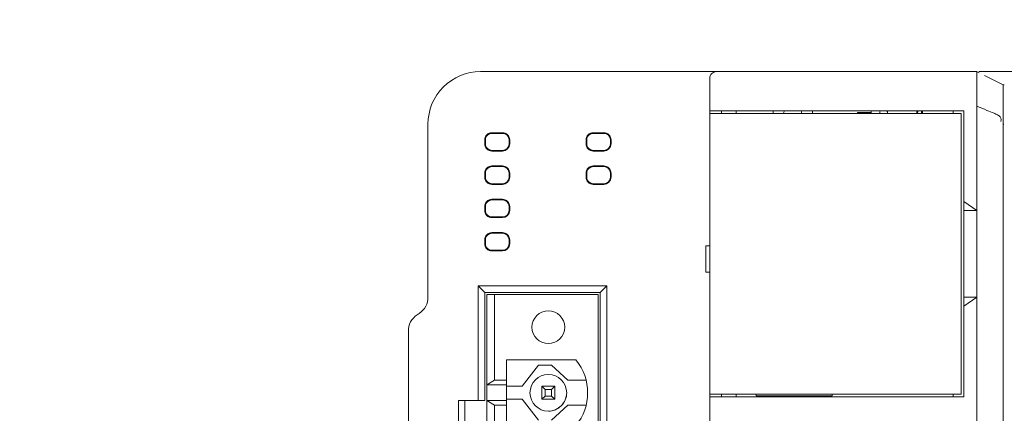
# Model space of a CAD drawing. Header units: millimetres. Extents: x -1114 to 1396, y -630 to 631.
# Tile 273 of 656: x -568 to -493, y 145 to 175. Entities that reach past the tile are written whole.
import ezdxf

# ---------------------------------------------------------------- set-up
doc = ezdxf.new("R2010")
doc.units = ezdxf.units.MM
doc.header["$MEASUREMENT"] = 0

msp = doc.modelspace()

# ---------------------------------------------------------------- linework, layer by layer
at = {"lineweight": 18}
for points, knots in [([(1038.9843, -629.7647), (1038.9843, -629.7647), (-1111.4882, -629.7647), (-1111.4882, -629.7647), (-1111.4882, -629.7647), (-1111.4882, -629.7647), (-1111.4882, 630.7883), (-1111.4882, 630.7883), (-1111.4882, 630.7883), (-1111.4882, 630.7883), (1038.9843, 630.7883), (1038.9843, 630.7883)], [0, 0, 0, 0, 0.3333333, 0.3333333, 0.3333333, 0.3333333, 0.6666667, 0.6666667, 0.6666667, 0.6666667, 1, 1, 1, 1]), ([(-532.5526, 171.0613), (-533.6135, 171.0613), (-534.6309, 170.6399), (-535.381, 169.8898), (-535.381, 169.8898), (-536.1312, 169.1396), (-536.5526, 168.1222), (-536.5526, 167.0613)], [0, 0, 0, 0, 0.5, 0.5, 0.5, 0.5, 1, 1, 1, 1]), ([(-532.5526, 171.0613), (-533.6135, 171.0613), (-534.6309, 170.6399), (-535.381, 169.8898), (-535.381, 169.8898), (-536.1312, 169.1396), (-536.5526, 168.1222), (-536.5526, 167.0613)], [0, 0, 0, 0, 0.5, 0.5, 0.5, 0.5, 1, 1, 1, 1]), ([(-514.5526, 171.0613), (-514.6852, 171.0613), (-514.8124, 171.0087), (-514.9061, 170.9149), (-514.9061, 170.9149), (-514.9999, 170.8211), (-515.0526, 170.694), (-515.0526, 170.5613)], [0, 0, 0, 0, 0.5, 0.5, 0.5, 0.5, 1, 1, 1, 1]), ([(-494.6814, 171.0586), (-494.6833, 171.0533), (-494.6835, 171.0405), (-494.6832, 171.0205), (-494.6832, 171.0205), (-494.683, 171.007), (-494.6825, 170.9902), (-494.6821, 170.97), (-494.6821, 170.97), (-494.6817, 170.9498), (-494.6814, 170.9263), (-494.6813, 170.8993), (-494.6813, 170.8993), (-494.6813, 170.8858), (-494.6814, 170.8715), (-494.6814, 170.8564), (-494.6814, 170.8564), (-494.6815, 170.8413), (-494.6816, 170.8255), (-494.6817, 170.809), (-494.6817, 170.809), (-494.6819, 170.7758), (-494.6822, 170.7397), (-494.6825, 170.7006), (-494.6825, 170.7006), (-494.683, 170.6225), (-494.6834, 170.5326), (-494.6833, 170.4306), (-494.6833, 170.4306), (-494.6833, 170.4178), (-494.6833, 170.4048), (-494.6833, 170.3917), (-494.6833, 170.3917), (-494.6833, 170.3786), (-494.6832, 170.3654), (-494.6832, 170.352), (-494.6832, 170.352), (-494.6831, 170.3252), (-494.6831, 170.2978), (-494.683, 170.2699), (-494.683, 170.2699), (-494.6828, 170.214), (-494.6825, 170.1559), (-494.6823, 170.0955), (-494.6823, 170.0955), (-494.6818, 169.9746), (-494.6814, 169.8449), (-494.6819, 169.7059), (-494.6819, 169.7059), (-494.682, 169.6712), (-494.6821, 169.6358), (-494.6823, 169.6001), (-494.6823, 169.6001), (-494.6824, 169.5645), (-494.6825, 169.5285), (-494.6827, 169.4921), (-494.6827, 169.4921), (-494.6829, 169.4194), (-494.6831, 169.3454), (-494.6831, 169.27), (-494.6831, 169.27), (-494.6831, 169.1193), (-494.6824, 168.9632), (-494.6804, 168.8017)], [0, 0, 0, 0, 0.0625, 0.0625, 0.0625, 0.0625, 0.125, 0.125, 0.125, 0.125, 0.1875, 0.1875, 0.1875, 0.1875, 0.25, 0.25, 0.25, 0.25, 0.3125, 0.3125, 0.3125, 0.3125, 0.375, 0.375, 0.375, 0.375, 0.4375, 0.4375, 0.4375, 0.4375, 0.5, 0.5, 0.5, 0.5, 0.5625, 0.5625, 0.5625, 0.5625, 0.625, 0.625, 0.625, 0.625, 0.6875, 0.6875, 0.6875, 0.6875, 0.75, 0.75, 0.75, 0.75, 0.8125, 0.8125, 0.8125, 0.8125, 0.875, 0.875, 0.875, 0.875, 0.9375, 0.9375, 0.9375, 0.9375, 1, 1, 1, 1]), ([(-494.5335, 171.0613), (-494.5266, 171.0613), (-494.5196, 171.0613), (-494.5123, 171.0613), (-494.5123, 171.0613), (-494.4724, 171.0613), (-494.4258, 171.0613), (-494.3726, 171.0613), (-494.3726, 171.0613), (-494.3195, 171.0613), (-494.2597, 171.0613), (-494.1932, 171.0613), (-494.1932, 171.0613), (-494.1599, 171.0613), (-494.1248, 171.0613), (-494.0884, 171.0613), (-494.0884, 171.0613), (-494.052, 171.0613), (-494.0142, 171.0613), (-493.9751, 171.0613), (-493.9751, 171.0613), (-493.8184, 171.0613), (-493.6397, 171.0613), (-493.4389, 171.0613), (-493.4389, 171.0613), (-493.3887, 171.0613), (-493.3371, 171.0613), (-493.2841, 171.0613), (-493.2841, 171.0613), (-493.2311, 171.0613), (-493.1771, 171.0613), (-493.1222, 171.0613), (-493.1222, 171.0613), (-493.0125, 171.0613), (-492.899, 171.0613), (-492.782, 171.0613), (-492.782, 171.0613), (-492.6649, 171.0613), (-492.5443, 171.0613), (-492.4199, 171.0613), (-492.4199, 171.0613), (-492.3577, 171.0613), (-492.2946, 171.0613), (-492.2306, 171.0613), (-492.2306, 171.0613), (-492.1665, 171.0613), (-492.1013, 171.0613), (-492.0359, 171.0613), (-492.0359, 171.0613), (-491.9051, 171.0613), (-491.7729, 171.0613), (-491.6392, 171.0613), (-491.6392, 171.0613), (-491.5056, 171.0613), (-491.3705, 171.0613), (-491.2341, 171.0613), (-491.2341, 171.0613), (-491.2, 171.0613), (-491.1658, 171.0613), (-491.1315, 171.0613), (-491.1315, 171.0613), (-491.0972, 171.0613), (-491.0628, 171.0613), (-491.0282, 171.0613), (-491.0282, 171.0613), (-490.9592, 171.0613), (-490.8897, 171.0613), (-490.82, 171.0613), (-490.82, 171.0613), (-490.7503, 171.0613), (-490.6805, 171.0613), (-490.6108, 171.0613), (-490.6108, 171.0613), (-490.541, 171.0613), (-490.4713, 171.0613), (-490.4016, 171.0613), (-490.4016, 171.0613), (-490.3318, 171.0613), (-490.2621, 171.0613), (-490.1924, 171.0613), (-490.1924, 171.0613), (-490.1226, 171.0613), (-490.0529, 171.0613), (-489.9831, 171.0613), (-489.9831, 171.0613), (-489.8437, 171.0613), (-489.7042, 171.0613), (-489.5647, 171.0613), (-489.5647, 171.0613), (-487.3331, 171.0613), (-485.1015, 171.0613), (-482.8698, 171.0613), (-482.8698, 171.0613), (-478.4066, 171.0613), (-473.9433, 171.0613), (-469.4801, 171.0613)], [0, 0, 0, 0, 0.0416667, 0.0416667, 0.0416667, 0.0416667, 0.0833333, 0.0833333, 0.0833333, 0.0833333, 0.125, 0.125, 0.125, 0.125, 0.1666667, 0.1666667, 0.1666667, 0.1666667, 0.2083333, 0.2083333, 0.2083333, 0.2083333, 0.25, 0.25, 0.25, 0.25, 0.2916667, 0.2916667, 0.2916667, 0.2916667, 0.3333333, 0.3333333, 0.3333333, 0.3333333, 0.375, 0.375, 0.375, 0.375, 0.4166667, 0.4166667, 0.4166667, 0.4166667, 0.4583333, 0.4583333, 0.4583333, 0.4583333, 0.5, 0.5, 0.5, 0.5, 0.5416667, 0.5416667, 0.5416667, 0.5416667, 0.5833333, 0.5833333, 0.5833333, 0.5833333, 0.625, 0.625, 0.625, 0.625, 0.6666667, 0.6666667, 0.6666667, 0.6666667, 0.7083333, 0.7083333, 0.7083333, 0.7083333, 0.75, 0.75, 0.75, 0.75, 0.7916667, 0.7916667, 0.7916667, 0.7916667, 0.8333333, 0.8333333, 0.8333333, 0.8333333, 0.875, 0.875, 0.875, 0.875, 0.9166667, 0.9166667, 0.9166667, 0.9166667, 0.9583333, 0.9583333, 0.9583333, 0.9583333, 1, 1, 1, 1]), ([(-492.6828, 170.0625), (-492.6824, 170.0629), (-492.682, 170.0633), (-492.6806, 170.0634), (-492.6806, 170.0634), (-492.6792, 170.0636), (-492.6766, 170.0634), (-492.6732, 170.0631), (-492.6732, 170.0631), (-492.6667, 170.0626), (-492.6572, 170.0615), (-492.6445, 170.0605), (-492.6445, 170.0605), (-492.6294, 170.0593), (-492.6097, 170.0582), (-492.5858, 170.0577)], [0, 0, 0, 0, 0.25, 0.25, 0.25, 0.25, 0.5, 0.5, 0.5, 0.5, 0.75, 0.75, 0.75, 0.75, 1, 1, 1, 1]), ([(-492.6828, 170.0205), (-492.6828, 169.9945), (-492.6828, 169.9594), (-492.6828, 169.9149), (-492.6828, 169.9149), (-492.6828, 169.8926), (-492.6828, 169.868), (-492.6828, 169.841), (-492.6828, 169.841), (-492.6828, 169.8274), (-492.6828, 169.8133), (-492.6828, 169.7985), (-492.6828, 169.7985), (-492.6828, 169.7837), (-492.6828, 169.7683), (-492.6828, 169.7523), (-492.6828, 169.7523), (-492.6828, 169.7203), (-492.6828, 169.686), (-492.6828, 169.6495), (-492.6828, 169.6495), (-492.6828, 169.6313), (-492.6828, 169.6125), (-492.6828, 169.5931), (-492.6828, 169.5931), (-492.6828, 169.5738), (-492.6828, 169.5539), (-492.6828, 169.5336), (-492.6828, 169.5336), (-492.6828, 169.4523), (-492.6828, 169.3643), (-492.6828, 169.2697), (-492.6828, 169.2697), (-492.6828, 169.2225), (-492.6828, 169.1736), (-492.6828, 169.1231), (-492.6828, 169.1231), (-492.6828, 169.0978), (-492.6828, 169.0721), (-492.6828, 169.046), (-492.6828, 169.046), (-492.6828, 169.0199), (-492.6828, 168.9935), (-492.6828, 168.9669), (-492.6828, 168.9669), (-492.6828, 168.8605), (-492.6828, 168.7506), (-492.6828, 168.6371), (-492.6828, 168.6371), (-492.6828, 168.5803), (-492.6828, 168.5225), (-492.6828, 168.4638), (-492.6828, 168.4638), (-492.6828, 168.4345), (-492.6828, 168.4048), (-492.6828, 168.3752), (-492.6828, 168.3752), (-492.6828, 168.3455), (-492.6828, 168.3157), (-492.6828, 168.2859), (-492.6828, 168.2859), (-492.6828, 168.1668), (-492.6828, 168.0471), (-492.6828, 167.927)], [0, 0, 0, 0, 0.0625, 0.0625, 0.0625, 0.0625, 0.125, 0.125, 0.125, 0.125, 0.1875, 0.1875, 0.1875, 0.1875, 0.25, 0.25, 0.25, 0.25, 0.3125, 0.3125, 0.3125, 0.3125, 0.375, 0.375, 0.375, 0.375, 0.4375, 0.4375, 0.4375, 0.4375, 0.5, 0.5, 0.5, 0.5, 0.5625, 0.5625, 0.5625, 0.5625, 0.625, 0.625, 0.625, 0.625, 0.6875, 0.6875, 0.6875, 0.6875, 0.75, 0.75, 0.75, 0.75, 0.8125, 0.8125, 0.8125, 0.8125, 0.875, 0.875, 0.875, 0.875, 0.9375, 0.9375, 0.9375, 0.9375, 1, 1, 1, 1]), ([(-494.6804, 168.8017), (-494.6797, 168.7412), (-494.68, 168.6803), (-494.6807, 168.6189), (-494.6807, 168.6189), (-494.6814, 168.5576), (-494.6825, 168.4959), (-494.6834, 168.4341), (-494.6834, 168.4341), (-494.6852, 168.3105), (-494.6861, 168.1862), (-494.6799, 168.0613)], [0, 0, 0, 0, 0.3333333, 0.3333333, 0.3333333, 0.3333333, 0.6666667, 0.6666667, 0.6666667, 0.6666667, 1, 1, 1, 1]), ([(-492.8426, 167.26), (-492.7984, 167.4823), (-492.8707, 167.5996), (-492.9722, 167.6786), (-492.9722, 167.6786), (-493.0125, 167.7098), (-493.0552, 167.7348), (-493.0986, 167.7582), (-493.0986, 167.7582), (-493.1855, 167.805), (-493.2752, 167.8449), (-493.3652, 167.8839), (-493.3652, 167.8839), (-493.5452, 167.9621), (-493.7271, 168.0351), (-493.909, 168.1078), (-493.909, 168.1078), (-494.167, 168.211), (-494.4254, 168.3126), (-494.684, 168.4138)], [0, 0, 0, 0, 0.2, 0.2, 0.2, 0.2, 0.4, 0.4, 0.4, 0.4, 0.6, 0.6, 0.6, 0.6, 0.8, 0.8, 0.8, 0.8, 1, 1, 1, 1]), ([(-498.9029, 168.0627), (-498.898, 168.0204), (-498.8957, 167.9702), (-498.8957, 167.9113), (-498.8957, 167.9113), (-498.8957, 167.8939), (-498.8959, 167.8772), (-498.8964, 167.8612)], [0, 0, 0, 0, 0.5, 0.5, 0.5, 0.5, 1, 1, 1, 1]), ([(-498.825, 167.8612), (-498.8245, 167.8775), (-498.8242, 167.8943), (-498.8242, 167.9113), (-498.8242, 167.9113), (-498.8242, 167.9659), (-498.8266, 168.017), (-498.8326, 168.0632)], [0, 0, 0, 0, 0.5, 0.5, 0.5, 0.5, 1, 1, 1, 1]), ([(-494.6828, 160.4664), (-494.6828, 161.6883), (-494.6829, 162.9103), (-494.683, 164.1322), (-494.683, 164.1322), (-494.683, 164.4377), (-494.6831, 164.7432), (-494.6831, 165.0486), (-494.6831, 165.0486), (-494.6831, 165.3541), (-494.683, 165.6596), (-494.6827, 165.9651), (-494.6827, 165.9651), (-494.6825, 166.1178), (-494.6824, 166.2706), (-494.6824, 166.4233), (-494.6824, 166.4233), (-494.6824, 166.5761), (-494.6826, 166.7288), (-494.6831, 166.8815), (-494.6831, 166.8815), (-494.684, 167.187), (-494.6852, 167.4925), (-494.6776, 167.798)], [0, 0, 0, 0, 0.1666667, 0.1666667, 0.1666667, 0.1666667, 0.3333333, 0.3333333, 0.3333333, 0.3333333, 0.5, 0.5, 0.5, 0.5, 0.6666667, 0.6666667, 0.6666667, 0.6666667, 0.8333333, 0.8333333, 0.8333333, 0.8333333, 1, 1, 1, 1]), ([(-492.6828, 167.927), (-492.6828, 167.6887), (-492.6828, 167.4494), (-492.6828, 167.2119), (-492.6828, 167.2119), (-492.6828, 167.2119), (-492.6828, 167.2119), (-492.6828, 167.2119)], [0, 0, 0, 0, 0.5, 0.5, 0.5, 0.5, 1, 1, 1, 1]), ([(-492.6828, 167.2119), (-492.6828, 166.9604), (-492.6828, 166.7088), (-492.6828, 166.4572), (-492.6828, 166.4572), (-492.6828, 166.2057), (-492.6828, 165.9541), (-492.6828, 165.7025), (-492.6828, 165.7025), (-492.6828, 165.1994), (-492.6828, 164.6962), (-492.6828, 164.1931), (-492.6828, 164.1931), (-492.6828, 163.1868), (-492.6828, 162.1806), (-492.6828, 161.1743), (-492.6828, 161.1743), (-492.6828, 159.1617), (-492.6828, 157.1492), (-492.6828, 155.1366), (-492.6828, 155.1366), (-492.6828, 151.1115), (-492.6828, 147.0864), (-492.6828, 143.0613)], [0, 0, 0, 0, 0.1666667, 0.1666667, 0.1666667, 0.1666667, 0.3333333, 0.3333333, 0.3333333, 0.3333333, 0.5, 0.5, 0.5, 0.5, 0.6666667, 0.6666667, 0.6666667, 0.6666667, 0.8333333, 0.8333333, 0.8333333, 0.8333333, 1, 1, 1, 1]), ([(-531.6711, 166.4036), (-531.817, 166.4036), (-531.9569, 166.3456), (-532.06, 166.2425), (-532.06, 166.2425), (-532.1632, 166.1393), (-532.2212, 165.9994), (-532.2212, 165.8535)], [0, 0, 0, 0, 0.5, 0.5, 0.5, 0.5, 1, 1, 1, 1]), ([(-531.6711, 166.3535), (-531.8037, 166.3535), (-531.9309, 166.3008), (-532.0246, 166.207), (-532.0246, 166.207), (-532.1184, 166.1133), (-532.1711, 165.9861), (-532.1711, 165.8535)], [0, 0, 0, 0, 0.5, 0.5, 0.5, 0.5, 1, 1, 1, 1]), ([(-530.321, 165.8535), (-530.321, 165.9994), (-530.379, 166.1393), (-530.4821, 166.2425), (-530.4821, 166.2425), (-530.5853, 166.3456), (-530.7252, 166.4036), (-530.8711, 166.4036)], [0, 0, 0, 0, 0.5, 0.5, 0.5, 0.5, 1, 1, 1, 1]), ([(-530.3711, 165.8535), (-530.3711, 165.9861), (-530.4238, 166.1133), (-530.5175, 166.207), (-530.5175, 166.207), (-530.6113, 166.3008), (-530.7385, 166.3535), (-530.8711, 166.3535)], [0, 0, 0, 0, 0.5, 0.5, 0.5, 0.5, 1, 1, 1, 1]), ([(-523.9401, 166.4036), (-524.086, 166.4036), (-524.2259, 166.3456), (-524.329, 166.2425), (-524.329, 166.2425), (-524.4322, 166.1393), (-524.4901, 165.9994), (-524.4901, 165.8535)], [0, 0, 0, 0, 0.5, 0.5, 0.5, 0.5, 1, 1, 1, 1]), ([(-523.9401, 166.3535), (-524.0727, 166.3535), (-524.1999, 166.3008), (-524.2936, 166.207), (-524.2936, 166.207), (-524.3874, 166.1133), (-524.4401, 165.9861), (-524.4401, 165.8535)], [0, 0, 0, 0, 0.5, 0.5, 0.5, 0.5, 1, 1, 1, 1]), ([(-522.59, 165.8535), (-522.59, 165.9994), (-522.648, 166.1393), (-522.7511, 166.2425), (-522.7511, 166.2425), (-522.8543, 166.3456), (-522.9942, 166.4036), (-523.1401, 166.4036)], [0, 0, 0, 0, 0.5, 0.5, 0.5, 0.5, 1, 1, 1, 1]), ([(-522.6401, 165.8535), (-522.6401, 165.9861), (-522.6928, 166.1133), (-522.7865, 166.207), (-522.7865, 166.207), (-522.8803, 166.3008), (-523.0075, 166.3535), (-523.1401, 166.3535)], [0, 0, 0, 0, 0.5, 0.5, 0.5, 0.5, 1, 1, 1, 1]), ([(-532.2212, 165.5535), (-532.2212, 165.4076), (-532.1632, 165.2677), (-532.06, 165.1645), (-532.06, 165.1645), (-531.9569, 165.0614), (-531.817, 165.0034), (-531.6711, 165.0034)], [0, 0, 0, 0, 0.5, 0.5, 0.5, 0.5, 1, 1, 1, 1]), ([(-532.1711, 165.5535), (-532.1711, 165.4209), (-532.1184, 165.2937), (-532.0246, 165.1999), (-532.0246, 165.1999), (-531.9309, 165.1062), (-531.8037, 165.0535), (-531.6711, 165.0535)], [0, 0, 0, 0, 0.5, 0.5, 0.5, 0.5, 1, 1, 1, 1]), ([(-524.4901, 165.5535), (-524.4901, 165.4076), (-524.4322, 165.2677), (-524.329, 165.1645), (-524.329, 165.1645), (-524.2259, 165.0614), (-524.086, 165.0034), (-523.9401, 165.0034)], [0, 0, 0, 0, 0.5, 0.5, 0.5, 0.5, 1, 1, 1, 1]), ([(-524.4401, 165.5535), (-524.4401, 165.4209), (-524.3874, 165.2937), (-524.2936, 165.1999), (-524.2936, 165.1999), (-524.1999, 165.1062), (-524.0727, 165.0535), (-523.9401, 165.0535)], [0, 0, 0, 0, 0.5, 0.5, 0.5, 0.5, 1, 1, 1, 1]), ([(-531.6711, 163.863), (-531.817, 163.863), (-531.9569, 163.805), (-532.06, 163.7019), (-532.06, 163.7019), (-532.1632, 163.5987), (-532.2212, 163.4588), (-532.2212, 163.3129)], [0, 0, 0, 0, 0.5, 0.5, 0.5, 0.5, 1, 1, 1, 1]), ([(-531.6711, 163.8129), (-531.8037, 163.8129), (-531.9309, 163.7602), (-532.0246, 163.6664), (-532.0246, 163.6664), (-532.1184, 163.5727), (-532.1711, 163.4455), (-532.1711, 163.3129)], [0, 0, 0, 0, 0.5, 0.5, 0.5, 0.5, 1, 1, 1, 1]), ([(-530.321, 163.3129), (-530.321, 163.4588), (-530.379, 163.5987), (-530.4821, 163.7019), (-530.4821, 163.7019), (-530.5853, 163.805), (-530.7252, 163.863), (-530.8711, 163.863)], [0, 0, 0, 0, 0.5, 0.5, 0.5, 0.5, 1, 1, 1, 1]), ([(-530.3711, 163.3129), (-530.3711, 163.4455), (-530.4238, 163.5727), (-530.5175, 163.6664), (-530.5175, 163.6664), (-530.6113, 163.7602), (-530.7385, 163.8129), (-530.8711, 163.8129)], [0, 0, 0, 0, 0.5, 0.5, 0.5, 0.5, 1, 1, 1, 1]), ([(-523.9401, 163.863), (-524.086, 163.863), (-524.2259, 163.805), (-524.329, 163.7019), (-524.329, 163.7019), (-524.4322, 163.5987), (-524.4901, 163.4588), (-524.4901, 163.3129)], [0, 0, 0, 0, 0.5, 0.5, 0.5, 0.5, 1, 1, 1, 1]), ([(-523.9401, 163.8129), (-524.0727, 163.8129), (-524.1999, 163.7602), (-524.2936, 163.6664), (-524.2936, 163.6664), (-524.3874, 163.5727), (-524.4401, 163.4455), (-524.4401, 163.3129)], [0, 0, 0, 0, 0.5, 0.5, 0.5, 0.5, 1, 1, 1, 1]), ([(-522.59, 163.3129), (-522.59, 163.4588), (-522.648, 163.5987), (-522.7511, 163.7019), (-522.7511, 163.7019), (-522.8543, 163.805), (-522.9942, 163.863), (-523.1401, 163.863)], [0, 0, 0, 0, 0.5, 0.5, 0.5, 0.5, 1, 1, 1, 1]), ([(-522.6401, 163.3129), (-522.6401, 163.4455), (-522.6928, 163.5727), (-522.7865, 163.6664), (-522.7865, 163.6664), (-522.8803, 163.7602), (-523.0075, 163.8129), (-523.1401, 163.8129)], [0, 0, 0, 0, 0.5, 0.5, 0.5, 0.5, 1, 1, 1, 1]), ([(-532.2212, 163.0129), (-532.2212, 162.867), (-532.1632, 162.7271), (-532.06, 162.6239), (-532.06, 162.6239), (-531.9569, 162.5208), (-531.817, 162.4628), (-531.6711, 162.4628)], [0, 0, 0, 0, 0.5, 0.5, 0.5, 0.5, 1, 1, 1, 1]), ([(-532.1711, 163.0129), (-532.1711, 162.8803), (-532.1184, 162.7531), (-532.0246, 162.6593), (-532.0246, 162.6593), (-531.9309, 162.5656), (-531.8037, 162.5129), (-531.6711, 162.5129)], [0, 0, 0, 0, 0.5, 0.5, 0.5, 0.5, 1, 1, 1, 1]), ([(-524.4901, 163.0129), (-524.4901, 162.867), (-524.4322, 162.7271), (-524.329, 162.6239), (-524.329, 162.6239), (-524.2259, 162.5208), (-524.086, 162.4628), (-523.9401, 162.4628)], [0, 0, 0, 0, 0.5, 0.5, 0.5, 0.5, 1, 1, 1, 1]), ([(-524.4401, 163.0129), (-524.4401, 162.8803), (-524.3874, 162.7531), (-524.2936, 162.6593), (-524.2936, 162.6593), (-524.1999, 162.5656), (-524.0727, 162.5129), (-523.9401, 162.5129)], [0, 0, 0, 0, 0.5, 0.5, 0.5, 0.5, 1, 1, 1, 1]), ([(-531.6711, 161.3224), (-531.817, 161.3224), (-531.9569, 161.2644), (-532.06, 161.1613), (-532.06, 161.1613), (-532.1632, 161.0581), (-532.2212, 160.9182), (-532.2212, 160.7723)], [0, 0, 0, 0, 0.5, 0.5, 0.5, 0.5, 1, 1, 1, 1]), ([(-531.6711, 161.2723), (-531.8037, 161.2723), (-531.9309, 161.2196), (-532.0246, 161.1258), (-532.0246, 161.1258), (-532.1184, 161.0321), (-532.1711, 160.9049), (-532.1711, 160.7723)], [0, 0, 0, 0, 0.5, 0.5, 0.5, 0.5, 1, 1, 1, 1]), ([(-530.321, 160.7723), (-530.321, 160.9182), (-530.379, 161.0581), (-530.4821, 161.1613), (-530.4821, 161.1613), (-530.5853, 161.2644), (-530.7252, 161.3224), (-530.8711, 161.3224)], [0, 0, 0, 0, 0.5, 0.5, 0.5, 0.5, 1, 1, 1, 1]), ([(-530.3711, 160.7723), (-530.3711, 160.9049), (-530.4238, 161.0321), (-530.5175, 161.1258), (-530.5175, 161.1258), (-530.6113, 161.2196), (-530.7385, 161.2723), (-530.8711, 161.2723)], [0, 0, 0, 0, 0.5, 0.5, 0.5, 0.5, 1, 1, 1, 1]), ([(-532.2212, 160.4723), (-532.2212, 160.3264), (-532.1632, 160.1865), (-532.06, 160.0833), (-532.06, 160.0833), (-531.9569, 159.9802), (-531.817, 159.9222), (-531.6711, 159.9222)], [0, 0, 0, 0, 0.5, 0.5, 0.5, 0.5, 1, 1, 1, 1]), ([(-532.1711, 160.4723), (-532.1711, 160.3397), (-532.1184, 160.2125), (-532.0246, 160.1187), (-532.0246, 160.1187), (-531.9309, 160.025), (-531.8037, 159.9723), (-531.6711, 159.9723)], [0, 0, 0, 0, 0.5, 0.5, 0.5, 0.5, 1, 1, 1, 1]), ([(-494.6781, 160.4613), (-494.678, 159.074), (-494.6781, 157.6866), (-494.6781, 156.2992), (-494.6781, 156.2992), (-494.6781, 155.4866), (-494.6781, 154.674), (-494.6781, 153.8613)], [0, 0, 0, 0, 0.5, 0.5, 0.5, 0.5, 1, 1, 1, 1]), ([(-531.6711, 158.7818), (-531.817, 158.7818), (-531.9569, 158.7238), (-532.06, 158.6207), (-532.06, 158.6207), (-532.1632, 158.5175), (-532.2212, 158.3776), (-532.2212, 158.2317)], [0, 0, 0, 0, 0.5, 0.5, 0.5, 0.5, 1, 1, 1, 1]), ([(-531.6711, 158.7317), (-531.8037, 158.7317), (-531.9309, 158.679), (-532.0246, 158.5852), (-532.0246, 158.5852), (-532.1184, 158.4915), (-532.1711, 158.3643), (-532.1711, 158.2317)], [0, 0, 0, 0, 0.5, 0.5, 0.5, 0.5, 1, 1, 1, 1]), ([(-530.321, 158.2317), (-530.321, 158.3776), (-530.379, 158.5175), (-530.4821, 158.6207), (-530.4821, 158.6207), (-530.5853, 158.7238), (-530.7252, 158.7818), (-530.8711, 158.7818)], [0, 0, 0, 0, 0.5, 0.5, 0.5, 0.5, 1, 1, 1, 1]), ([(-530.3711, 158.2317), (-530.3711, 158.3643), (-530.4238, 158.4915), (-530.5175, 158.5852), (-530.5175, 158.5852), (-530.6113, 158.679), (-530.7385, 158.7317), (-530.8711, 158.7317)], [0, 0, 0, 0, 0.5, 0.5, 0.5, 0.5, 1, 1, 1, 1]), ([(-532.2212, 157.9317), (-532.2212, 157.7858), (-532.1632, 157.6459), (-532.06, 157.5427), (-532.06, 157.5427), (-531.9569, 157.4396), (-531.817, 157.3816), (-531.6711, 157.3816)], [0, 0, 0, 0, 0.5, 0.5, 0.5, 0.5, 1, 1, 1, 1]), ([(-532.1711, 157.9317), (-532.1711, 157.7991), (-532.1184, 157.6719), (-532.0246, 157.5781), (-532.0246, 157.5781), (-531.9309, 157.4844), (-531.8037, 157.4317), (-531.6711, 157.4317)], [0, 0, 0, 0, 0.5, 0.5, 0.5, 0.5, 1, 1, 1, 1]), ([(-526.1211, 151.5613), (-526.1211, 152.2517), (-526.6808, 152.8113), (-527.3711, 152.8113), (-527.3711, 152.8113), (-528.0615, 152.8113), (-528.6211, 152.2517), (-528.6211, 151.5613), (-528.6211, 151.5613), (-528.6211, 150.871), (-528.0615, 150.3113), (-527.3712, 150.3113), (-527.3712, 150.3113), (-526.6808, 150.3113), (-526.1212, 150.871), (-526.1211, 151.5613)], [0, 0, 0, 0, 0.25, 0.25, 0.25, 0.25, 0.5, 0.5, 0.5, 0.5, 0.75, 0.75, 0.75, 0.75, 1, 1, 1, 1]), ([(-525.9711, 146.5613), (-525.9711, 147.3345), (-526.5979, 147.9613), (-527.3711, 147.9613), (-527.3711, 147.9613), (-528.1443, 147.9614), (-528.7711, 147.3346), (-528.7711, 146.5614), (-528.7711, 146.5614), (-528.7712, 145.7883), (-528.1445, 145.1614), (-527.3713, 145.1613)], [0, 0, 0, 0, 0.3333333, 0.3333333, 0.3333333, 0.3333333, 0.6666667, 0.6666667, 0.6666667, 0.6666667, 1, 1, 1, 1]), ([(-525.9711, 146.5613), (-525.9711, 147.3345), (-526.5979, 147.9613), (-527.3711, 147.9613), (-527.3711, 147.9613), (-528.1443, 147.9613), (-528.7711, 147.3345), (-528.7711, 146.5613), (-528.7711, 146.5613), (-528.7711, 145.7882), (-528.1444, 145.1613), (-527.3712, 145.1613), (-527.3712, 145.1613), (-526.598, 145.1613), (-525.9712, 145.7881), (-525.9711, 146.5613)], [0, 0, 0, 0, 0.25, 0.25, 0.25, 0.25, 0.5, 0.5, 0.5, 0.5, 0.75, 0.75, 0.75, 0.75, 1, 1, 1, 1]), ([(-527.3713, 145.1613), (-527, 145.1613), (-526.6438, 145.3088), (-526.3812, 145.5713), (-526.3812, 145.5713), (-526.1187, 145.8339), (-525.9711, 146.19), (-525.9711, 146.5613)], [0, 0, 0, 0, 0.5, 0.5, 0.5, 0.5, 1, 1, 1, 1])]:
    msp.add_open_spline(points, degree=3, knots=knots, dxfattribs=at)
for points in [[(-532.5526, 171.0613), (-532.5526, 171.0613), (-515.5526, 171.0613), (-515.5526, 171.0613)], [(-532.5526, 171.0613), (-532.5526, 171.0613), (-515.5526, 171.0613), (-515.5526, 171.0613)], [(-515.5526, 171.0613), (-515.5526, 171.0613), (-514.5526, 171.0613), (-514.5526, 171.0613)], [(-515.0526, 168.0613), (-515.0526, 168.0613), (-515.0526, 170.5613), (-515.0526, 170.5613)], [(-514.5526, 171.0613), (-514.5526, 171.0613), (-494.6792, 171.0613), (-494.6792, 171.0613)], [(-514.5526, 171.0613), (-514.5526, 171.0613), (-494.6789, 171.0613), (-494.6789, 171.0613)], [(-494.5133, 170.9752), (-494.5133, 170.9752), (-494.6982, 171.0654), (-494.6982, 171.0654)], [(-494.0913, 170.7551), (-494.0913, 170.7551), (-492.6828, 170.0576), (-492.6828, 170.0576)], [(-515.0526, 168.0613), (-515.0526, 168.0613), (-515.0526, 167.8611), (-515.0526, 167.8611)], [(-515.0526, 167.8611), (-515.0526, 167.8611), (-515.0526, 168.0613), (-515.0526, 168.0613)], [(-515.0526, 168.0613), (-515.0526, 168.0613), (-514.5526, 168.0613), (-514.5526, 168.0613)], [(-515.0526, 167.8613), (-515.0526, 167.8613), (-515.0526, 146.4613), (-515.0526, 146.4613)], [(-515.0526, 167.8613), (-515.0526, 167.8613), (-514.5526, 167.8613), (-514.5526, 167.8613)], [(-515.0526, 146.4613), (-515.0526, 146.4613), (-515.0526, 167.8613), (-515.0526, 167.8613)], [(-514.5526, 168.0613), (-514.5526, 168.0613), (-495.6757, 168.0613), (-495.6757, 168.0613)], [(-495.8757, 167.8613), (-495.8757, 167.8613), (-514.5526, 167.8613), (-514.5526, 167.8613)], [(-514.1526, 168.0613), (-514.1526, 168.0613), (-514.1526, 167.8613), (-514.1526, 167.8613)], [(-514.1526, 167.8613), (-514.1526, 167.8613), (-514.1526, 168.0613), (-514.1526, 168.0613)], [(-513.0526, 167.8613), (-513.0526, 167.8613), (-513.0526, 168.0613), (-513.0526, 168.0613)], [(-510.2262, 168.0613), (-510.2262, 168.0613), (-510.2262, 167.8613), (-510.2262, 167.8613)], [(-509.3586, 168.0613), (-509.3886, 167.9981), (-509.409, 167.9306), (-509.419, 167.8613)], [(-508.0333, 167.8614), (-508.0433, 167.9307), (-508.0637, 167.9981), (-508.0937, 168.0614)], [(-507.2262, 168.0613), (-507.2262, 168.0613), (-507.2262, 167.8613), (-507.2262, 167.8613)], [(-503.7957, 167.9513), (-503.7957, 167.9513), (-503.2457, 167.9513), (-503.2457, 167.9513)], [(-503.7957, 167.9513), (-503.7957, 167.9513), (-503.7957, 167.8613), (-503.7957, 167.8613)], [(-503.2457, 167.9513), (-503.2457, 167.9513), (-503.1207, 167.9513), (-503.1207, 167.9513)], [(-503.1207, 167.8613), (-503.1207, 167.8613), (-503.1207, 167.9513), (-503.1207, 167.9513)], [(-503.1207, 167.9513), (-503.1207, 167.9513), (-502.7457, 167.9513), (-502.7457, 167.9513)], [(-503.1207, 167.9513), (-503.1207, 167.9513), (-503.1207, 167.8613), (-503.1207, 167.8613)], [(-502.7457, 167.8614), (-502.7457, 167.8614), (-502.7457, 168.0613), (-502.7457, 168.0613)], [(-502.0555, 168.0613), (-502.0904, 168.0009), (-502.1031, 167.9302), (-502.0915, 167.8614)], [(-501.4957, 167.9113), (-501.4957, 167.964), (-501.5095, 168.0158), (-501.5359, 168.0614)], [(-501.4999, 167.8613), (-501.4971, 167.8779), (-501.4957, 167.8946), (-501.4957, 167.9113)], [(-499.2588, 168.0632), (-499.2648, 168.017), (-499.2671, 167.9659), (-499.2671, 167.9113)], [(-499.1956, 167.9113), (-499.1956, 167.9703), (-499.1933, 168.0204), (-499.1884, 168.0628)], [(-499.195, 167.8612), (-499.1954, 167.8772), (-499.1956, 167.8939), (-499.1956, 167.9113)], [(-496.4757, 168.0613), (-496.4757, 168.0613), (-496.4757, 167.8611), (-496.4757, 167.8611)], [(-495.8757, 167.8613), (-495.8757, 167.8613), (-495.8757, 146.4613), (-495.8757, 146.4613)], [(-495.6757, 168.0613), (-495.6757, 168.0613), (-495.6757, 161.1613), (-495.6757, 161.1613)], [(-494.6776, 167.798), (-494.6754, 167.8858), (-494.6756, 167.9736), (-494.6799, 168.0613)], [(-536.5526, 153.8641), (-536.5526, 153.8641), (-536.5526, 167.0613), (-536.5526, 167.0613)], [(-492.6828, 167.0613), (-492.6828, 167.0613), (-492.6603, 167.0613), (-492.6162, 167.0613)], [(-532.0593, 166.2417), (-532.0593, 166.2417), (-532.0246, 166.207), (-532.0246, 166.207)], [(-531.6711, 166.4036), (-531.6711, 166.4036), (-530.8711, 166.4036), (-530.8711, 166.4036)], [(-531.6711, 166.3535), (-531.6711, 166.3535), (-530.8711, 166.3535), (-530.8711, 166.3535)], [(-530.4828, 166.2417), (-530.4828, 166.2417), (-530.5175, 166.207), (-530.5175, 166.207)], [(-524.2936, 166.207), (-524.2936, 166.207), (-524.3283, 166.2417), (-524.3283, 166.2417)], [(-523.9401, 166.4036), (-523.9401, 166.4036), (-523.1401, 166.4036), (-523.1401, 166.4036)], [(-523.9401, 166.3535), (-523.9401, 166.3535), (-523.1401, 166.3535), (-523.1401, 166.3535)], [(-522.7518, 166.2417), (-522.7518, 166.2417), (-522.7865, 166.207), (-522.7865, 166.207)], [(-532.2212, 165.8535), (-532.2212, 165.8535), (-532.2212, 165.5535), (-532.2212, 165.5535)], [(-532.1711, 165.5535), (-532.1711, 165.5535), (-532.1711, 165.8535), (-532.1711, 165.8535)], [(-530.8711, 165.0034), (-530.5673, 165.0034), (-530.321, 165.2497), (-530.321, 165.5535)], [(-530.8711, 165.0535), (-530.5949, 165.0535), (-530.3711, 165.2773), (-530.3711, 165.5535)], [(-530.3711, 165.8535), (-530.3711, 165.8535), (-530.3711, 165.5535), (-530.3711, 165.5535)], [(-530.321, 165.8535), (-530.321, 165.8535), (-530.321, 165.5535), (-530.321, 165.5535)], [(-524.4901, 165.8535), (-524.4901, 165.8535), (-524.4901, 165.5535), (-524.4901, 165.5535)], [(-524.4401, 165.5535), (-524.4401, 165.5535), (-524.4401, 165.8535), (-524.4401, 165.8535)], [(-523.1401, 165.0034), (-522.8363, 165.0034), (-522.59, 165.2497), (-522.59, 165.5535)], [(-523.1401, 165.0535), (-522.8639, 165.0535), (-522.6401, 165.2773), (-522.6401, 165.5535)], [(-522.6401, 165.8535), (-522.6401, 165.8535), (-522.6401, 165.5535), (-522.6401, 165.5535)], [(-522.59, 165.8535), (-522.59, 165.8535), (-522.59, 165.5535), (-522.59, 165.5535)], [(-532.0246, 165.1999), (-532.0246, 165.1999), (-532.0593, 165.1652), (-532.0593, 165.1652)], [(-530.8711, 165.0535), (-530.8711, 165.0535), (-531.6711, 165.0535), (-531.6711, 165.0535)], [(-531.6711, 165.0034), (-531.6711, 165.0034), (-530.8711, 165.0034), (-530.8711, 165.0034)], [(-530.5175, 165.1999), (-530.5175, 165.1999), (-530.4828, 165.1652), (-530.4828, 165.1652)], [(-524.3283, 165.1652), (-524.3283, 165.1652), (-524.2936, 165.1999), (-524.2936, 165.1999)], [(-523.1401, 165.0535), (-523.1401, 165.0535), (-523.9401, 165.0535), (-523.9401, 165.0535)], [(-523.9401, 165.0034), (-523.9401, 165.0034), (-523.1401, 165.0034), (-523.1401, 165.0034)], [(-522.7865, 165.1999), (-522.7865, 165.1999), (-522.7518, 165.1652), (-522.7518, 165.1652)], [(-531.6711, 163.863), (-531.6711, 163.863), (-530.8711, 163.863), (-530.8711, 163.863)], [(-531.6711, 163.8129), (-531.6711, 163.8129), (-530.8711, 163.8129), (-530.8711, 163.8129)], [(-523.9401, 163.863), (-523.9401, 163.863), (-523.1401, 163.863), (-523.1401, 163.863)], [(-523.9401, 163.8129), (-523.9401, 163.8129), (-523.1401, 163.8129), (-523.1401, 163.8129)], [(-532.2212, 163.3129), (-532.2212, 163.3129), (-532.2212, 163.0129), (-532.2212, 163.0129)], [(-532.1711, 163.0129), (-532.1711, 163.0129), (-532.1711, 163.3129), (-532.1711, 163.3129)], [(-532.0593, 163.7011), (-532.0593, 163.7011), (-532.0246, 163.6664), (-532.0246, 163.6664)], [(-530.8711, 162.4628), (-530.5673, 162.4628), (-530.321, 162.7091), (-530.321, 163.0129)], [(-530.8711, 162.5129), (-530.5949, 162.5129), (-530.3711, 162.7367), (-530.3711, 163.0129)], [(-530.5175, 163.6664), (-530.5175, 163.6664), (-530.4828, 163.7011), (-530.4828, 163.7011)], [(-530.3711, 163.3129), (-530.3711, 163.3129), (-530.3711, 163.0129), (-530.3711, 163.0129)], [(-530.321, 163.3129), (-530.321, 163.3129), (-530.321, 163.0129), (-530.321, 163.0129)], [(-524.4901, 163.3129), (-524.4901, 163.3129), (-524.4901, 163.0129), (-524.4901, 163.0129)], [(-524.4401, 163.0129), (-524.4401, 163.0129), (-524.4401, 163.3129), (-524.4401, 163.3129)], [(-524.3283, 163.7011), (-524.3283, 163.7011), (-524.2936, 163.6664), (-524.2936, 163.6664)], [(-523.1401, 162.4628), (-522.8363, 162.4628), (-522.59, 162.7091), (-522.59, 163.0129)], [(-523.1401, 162.5129), (-522.8639, 162.5129), (-522.6401, 162.7367), (-522.6401, 163.0129)], [(-522.7865, 163.6664), (-522.7865, 163.6664), (-522.7518, 163.7011), (-522.7518, 163.7011)], [(-522.6401, 163.3129), (-522.6401, 163.3129), (-522.6401, 163.0129), (-522.6401, 163.0129)], [(-522.59, 163.3129), (-522.59, 163.3129), (-522.59, 163.0129), (-522.59, 163.0129)], [(-532.0246, 162.6593), (-532.0246, 162.6593), (-532.0593, 162.6246), (-532.0593, 162.6246)], [(-530.8711, 162.5129), (-530.8711, 162.5129), (-531.6711, 162.5129), (-531.6711, 162.5129)], [(-531.6711, 162.4628), (-531.6711, 162.4628), (-530.8711, 162.4628), (-530.8711, 162.4628)], [(-530.5175, 162.6593), (-530.5175, 162.6593), (-530.4828, 162.6246), (-530.4828, 162.6246)], [(-524.3283, 162.6246), (-524.3283, 162.6246), (-524.2936, 162.6593), (-524.2936, 162.6593)], [(-523.1401, 162.5129), (-523.1401, 162.5129), (-523.9401, 162.5129), (-523.9401, 162.5129)], [(-523.9401, 162.4628), (-523.9401, 162.4628), (-523.1401, 162.4628), (-523.1401, 162.4628)], [(-522.7865, 162.6593), (-522.7865, 162.6593), (-522.7518, 162.6246), (-522.7518, 162.6246)], [(-532.2212, 160.7723), (-532.2212, 160.7723), (-532.2212, 160.4723), (-532.2212, 160.4723)], [(-532.1711, 160.4723), (-532.1711, 160.4723), (-532.1711, 160.7723), (-532.1711, 160.7723)], [(-532.0593, 161.1605), (-532.0593, 161.1605), (-532.0246, 161.1258), (-532.0246, 161.1258)], [(-531.6711, 161.3224), (-531.6711, 161.3224), (-530.8711, 161.3224), (-530.8711, 161.3224)], [(-531.6711, 161.2723), (-531.6711, 161.2723), (-530.8711, 161.2723), (-530.8711, 161.2723)], [(-530.4828, 161.1605), (-530.4828, 161.1605), (-530.5175, 161.1258), (-530.5175, 161.1258)], [(-530.3711, 160.7723), (-530.3711, 160.7723), (-530.3711, 160.4723), (-530.3711, 160.4723)], [(-530.321, 160.7723), (-530.321, 160.7723), (-530.321, 160.4723), (-530.321, 160.4723)], [(-495.6757, 160.4613), (-495.6757, 160.4613), (-495.6757, 161.1613), (-495.6757, 161.1613)], [(-495.6757, 161.1613), (-495.6757, 161.1613), (-495.6656, 161.1613), (-495.6656, 161.1613)], [(-495.6656, 161.1613), (-495.6656, 161.1613), (-494.6828, 160.4664), (-494.6828, 160.4664)], [(-532.0593, 160.084), (-532.0593, 160.084), (-532.0246, 160.1187), (-532.0246, 160.1187)], [(-530.8711, 159.9222), (-530.5673, 159.9222), (-530.321, 160.1685), (-530.321, 160.4723)], [(-530.8711, 159.9723), (-530.5949, 159.9723), (-530.3711, 160.1962), (-530.3711, 160.4723)], [(-530.5175, 160.1187), (-530.5175, 160.1187), (-530.4828, 160.084), (-530.4828, 160.084)], [(-495.6757, 153.8613), (-495.6757, 153.8613), (-495.6757, 160.4613), (-495.6757, 160.4613)], [(-494.6781, 160.4613), (-494.6781, 160.4613), (-495.6757, 160.4613), (-495.6757, 160.4613)], [(-494.6828, 160.4664), (-494.6812, 160.4647), (-494.6796, 160.463), (-494.6781, 160.4613)], [(-530.8711, 159.9723), (-530.8711, 159.9723), (-531.6711, 159.9723), (-531.6711, 159.9723)], [(-531.6711, 159.9222), (-531.6711, 159.9222), (-530.8711, 159.9222), (-530.8711, 159.9222)], [(-532.0246, 158.5852), (-532.0246, 158.5852), (-532.0593, 158.6199), (-532.0593, 158.6199)], [(-531.6711, 158.7818), (-531.6711, 158.7818), (-530.8711, 158.7818), (-530.8711, 158.7818)], [(-531.6711, 158.7317), (-531.6711, 158.7317), (-530.8711, 158.7317), (-530.8711, 158.7317)], [(-530.4828, 158.6199), (-530.4828, 158.6199), (-530.5175, 158.5852), (-530.5175, 158.5852)], [(-532.2212, 158.2317), (-532.2212, 158.2317), (-532.2212, 157.9317), (-532.2212, 157.9317)], [(-532.1711, 157.9317), (-532.1711, 157.9317), (-532.1711, 158.2317), (-532.1711, 158.2317)], [(-530.8711, 157.3816), (-530.5673, 157.3816), (-530.321, 157.6279), (-530.321, 157.9317)], [(-530.8711, 157.4317), (-530.5949, 157.4317), (-530.3711, 157.6556), (-530.3711, 157.9317)], [(-530.3711, 158.2317), (-530.3711, 158.2317), (-530.3711, 157.9317), (-530.3711, 157.9317)], [(-530.321, 158.2317), (-530.321, 158.2317), (-530.321, 157.9317), (-530.321, 157.9317)], [(-515.3526, 157.7613), (-515.3526, 157.7613), (-515.3526, 155.7613), (-515.3526, 155.7613)], [(-515.1526, 157.7613), (-515.1526, 157.7613), (-515.3526, 157.7613), (-515.3526, 157.7613)], [(-515.0526, 157.7613), (-515.0526, 157.7613), (-515.1526, 157.7613), (-515.1526, 157.7613)], [(-532.0246, 157.5781), (-532.0246, 157.5781), (-532.0593, 157.5434), (-532.0593, 157.5434)], [(-530.8711, 157.4317), (-530.8711, 157.4317), (-531.6711, 157.4317), (-531.6711, 157.4317)], [(-531.6711, 157.3816), (-531.6711, 157.3816), (-530.8711, 157.3816), (-530.8711, 157.3816)], [(-530.4828, 157.5434), (-530.4828, 157.5434), (-530.5175, 157.5781), (-530.5175, 157.5781)], [(-515.1526, 155.7613), (-515.1526, 155.7613), (-515.3526, 155.7613), (-515.3526, 155.7613)], [(-515.0526, 155.7613), (-515.0526, 155.7613), (-515.1526, 155.7613), (-515.1526, 155.7613)], [(-532.2211, 154.2113), (-532.2211, 154.2113), (-532.7211, 154.7113), (-532.7211, 154.7113)], [(-532.7211, 145.9813), (-532.7211, 145.9813), (-532.7211, 154.7113), (-532.7211, 154.7113)], [(-532.7211, 154.7113), (-532.7211, 154.7113), (-522.9211, 154.7113), (-522.9211, 154.7113)], [(-523.4211, 154.2113), (-523.4211, 154.2113), (-532.2211, 154.2113), (-532.2211, 154.2113)], [(-532.2211, 154.2113), (-532.2211, 154.2113), (-532.2211, 145.9813), (-532.2211, 145.9813)], [(-531.4711, 154.0613), (-531.4711, 154.0613), (-532.0711, 154.0613), (-532.0711, 154.0613)], [(-532.0711, 154.0613), (-532.0711, 154.0613), (-532.0711, 147.1613), (-532.0711, 147.1613)], [(-531.4711, 154.0613), (-531.4711, 154.0613), (-523.5711, 154.0613), (-523.5711, 154.0613)], [(-531.4711, 147.5113), (-531.4711, 147.5113), (-531.4711, 154.0613), (-531.4711, 154.0613)], [(-523.5711, 119.0613), (-523.5711, 119.0613), (-523.5711, 154.0613), (-523.5711, 154.0613)], [(-522.9211, 154.7113), (-522.9211, 154.7113), (-523.4211, 154.2113), (-523.4211, 154.2113)], [(-523.4211, 118.9113), (-523.4211, 118.9113), (-523.4211, 154.2113), (-523.4211, 154.2113)], [(-522.9211, 154.7113), (-522.9211, 154.7113), (-522.9211, 118.4113), (-522.9211, 118.4113)], [(-537.2205, 152.616), (-536.8032, 152.8942), (-536.5526, 153.3626), (-536.5526, 153.8641)], [(-537.2205, 152.616), (-536.8032, 152.8942), (-536.5526, 153.3626), (-536.5526, 153.8641)], [(-495.6757, 153.1613), (-495.6757, 153.1613), (-495.6757, 153.8613), (-495.6757, 153.8613)], [(-495.6757, 153.8613), (-495.6757, 153.8613), (-494.6781, 153.8613), (-494.6781, 153.8613)], [(-494.6828, 153.8563), (-494.6828, 153.8563), (-495.6656, 153.1613), (-495.6656, 153.1613)], [(-494.6828, 143.0613), (-494.6829, 146.6597), (-494.6829, 150.258), (-494.6828, 153.8563)], [(-494.6781, 153.8613), (-494.6797, 153.8597), (-494.6812, 153.858), (-494.6828, 153.8563)], [(-537.3846, 152.5066), (-537.8019, 152.2284), (-538.0526, 151.7601), (-538.0526, 151.2586)], [(-537.3846, 152.5066), (-537.8019, 152.2284), (-538.0526, 151.7601), (-538.0526, 151.2586)], [(-537.3846, 152.5066), (-537.3846, 152.5066), (-537.2205, 152.616), (-537.2205, 152.616)], [(-537.3846, 152.5066), (-537.3846, 152.5066), (-537.2205, 152.616), (-537.2205, 152.616)], [(-495.6656, 153.1613), (-495.6656, 153.1613), (-495.6757, 153.1613), (-495.6757, 153.1613)], [(-495.6757, 153.1613), (-495.6757, 153.1613), (-495.6757, 146.2613), (-495.6757, 146.2613)], [(-538.0526, 134.8641), (-538.0526, 134.8641), (-538.0526, 151.2586), (-538.0526, 151.2586)], [(-538.0526, 134.8641), (-538.0526, 134.8641), (-538.0526, 151.2586), (-538.0526, 151.2586)], [(-530.5711, 147.5113), (-530.5711, 147.5113), (-530.5711, 149.0613), (-530.5711, 149.0613)], [(-530.5711, 149.0613), (-530.5711, 149.0613), (-525.2711, 149.0613), (-525.2711, 149.0613)], [(-525.2711, 144.0613), (-524.0712, 145.512), (-524.0711, 147.6107), (-525.2711, 149.0613)], [(-529.3711, 147.0613), (-529.3711, 147.0613), (-528.1295, 148.6613), (-528.1295, 148.6613)], [(-528.1295, 148.6613), (-528.1295, 148.6613), (-527.1295, 148.6613), (-527.1295, 148.6613)], [(-527.1295, 148.6613), (-527.1295, 148.6613), (-525.8879, 147.5113), (-525.8879, 147.5113)], [(-532.0711, 147.1613), (-532.0711, 147.1613), (-531.4711, 147.5113), (-531.4711, 147.5113)], [(-531.4711, 147.5113), (-531.4711, 147.5113), (-530.5711, 147.5113), (-530.5711, 147.5113)], [(-530.5711, 147.1613), (-530.5711, 147.1613), (-530.5711, 147.5113), (-530.5711, 147.5113)], [(-525.8879, 147.5113), (-525.8879, 147.5113), (-524.4879, 147.5113), (-524.4879, 147.5113)], [(-532.0711, 145.9613), (-532.0711, 145.9613), (-532.0711, 147.1613), (-532.0711, 147.1613)], [(-532.0711, 147.1613), (-532.0711, 147.1613), (-530.5711, 147.1613), (-530.5711, 147.1613)], [(-530.5711, 145.9613), (-530.5711, 145.9613), (-530.5711, 147.1613), (-530.5711, 147.1613)], [(-530.5711, 147.0613), (-530.5711, 147.0613), (-529.3711, 147.0613), (-529.3711, 147.0613)], [(-526.8711, 147.0613), (-526.8711, 147.0613), (-527.8711, 147.0613), (-527.8711, 147.0613)], [(-527.6211, 146.8113), (-527.6211, 146.8113), (-527.8711, 147.0613), (-527.8711, 147.0613)], [(-527.8711, 147.0613), (-527.8711, 147.0613), (-527.8711, 146.0613), (-527.8711, 146.0613)], [(-527.6211, 146.8113), (-527.6211, 146.8113), (-527.1211, 146.8113), (-527.1211, 146.8113)], [(-527.6211, 146.3113), (-527.6211, 146.3113), (-527.6211, 146.8113), (-527.6211, 146.8113)], [(-527.1211, 146.8113), (-527.1211, 146.8113), (-526.8711, 147.0613), (-526.8711, 147.0613)], [(-527.1211, 146.8113), (-527.1211, 146.8113), (-527.1211, 146.3113), (-527.1211, 146.3113)], [(-526.8711, 146.0613), (-526.8711, 146.0613), (-526.8711, 147.0613), (-526.8711, 147.0613)], [(-534.2211, 145.9813), (-534.2211, 145.9813), (-534.2211, 143.9813), (-534.2211, 143.9813)], [(-534.2211, 145.9813), (-534.2211, 145.9813), (-532.7211, 145.9813), (-532.7211, 145.9813)], [(-533.7526, 145.9811), (-533.7526, 145.9811), (-533.7526, 143.9811), (-533.7526, 143.9811)], [(-532.7211, 145.9813), (-532.7211, 145.9813), (-532.2211, 145.9813), (-532.2211, 145.9813)], [(-532.0711, 145.9613), (-532.0711, 145.9613), (-532.0711, 142.1613), (-532.0711, 142.1613)], [(-532.0711, 145.9613), (-532.0711, 145.9613), (-530.5711, 145.9613), (-530.5711, 145.9613)], [(-531.4711, 145.6113), (-531.4711, 145.6113), (-532.0711, 145.9613), (-532.0711, 145.9613)], [(-529.3711, 146.0613), (-529.3711, 146.0613), (-530.5711, 146.0613), (-530.5711, 146.0613)], [(-530.5711, 145.6113), (-530.5711, 145.6113), (-530.5711, 145.9613), (-530.5711, 145.9613)], [(-528.1295, 144.4613), (-528.1295, 144.4613), (-529.3711, 146.0613), (-529.3711, 146.0613)], [(-527.8711, 146.0613), (-527.8711, 146.0613), (-527.6211, 146.3113), (-527.6211, 146.3113)], [(-527.8711, 146.0613), (-527.8711, 146.0613), (-526.8711, 146.0613), (-526.8711, 146.0613)], [(-527.1211, 146.3113), (-527.1211, 146.3113), (-527.6211, 146.3113), (-527.6211, 146.3113)], [(-526.8711, 146.0613), (-526.8711, 146.0613), (-527.1211, 146.3113), (-527.1211, 146.3113)], [(-515.0526, 146.4616), (-515.0526, 146.4616), (-515.0526, 146.2613), (-515.0526, 146.2613)], [(-515.0526, 146.2613), (-515.0526, 146.2613), (-515.0526, 146.4616), (-515.0526, 146.4616)], [(-515.0526, 146.4613), (-515.0526, 146.4613), (-514.5526, 146.4613), (-514.5526, 146.4613)], [(-515.0526, 118.0613), (-515.0526, 118.0613), (-515.0526, 146.2613), (-515.0526, 146.2613)], [(-515.0526, 146.2613), (-515.0526, 146.2613), (-514.5526, 146.2613), (-514.5526, 146.2613)], [(-515.0526, 118.0613), (-515.0526, 118.0613), (-515.0526, 146.2613), (-515.0526, 146.2613)], [(-514.5526, 146.4613), (-514.5526, 146.4613), (-495.8757, 146.4613), (-495.8757, 146.4613)], [(-495.6757, 146.2613), (-495.6757, 146.2613), (-514.5526, 146.2613), (-514.5526, 146.2613)], [(-514.1526, 146.2613), (-514.1526, 146.2613), (-514.1526, 146.4614), (-514.1526, 146.4614)], [(-514.1526, 146.4613), (-514.1526, 146.4613), (-514.1526, 146.2613), (-514.1526, 146.2613)], [(-513.0526, 146.2613), (-513.0526, 146.2613), (-513.0526, 146.4613), (-513.0526, 146.4613)], [(-511.5057, 146.4615), (-511.5057, 146.4615), (-511.5057, 146.3363), (-511.5057, 146.3363)], [(-511.5057, 146.3363), (-511.5057, 146.3363), (-505.7057, 146.3363), (-505.7057, 146.3363)], [(-505.7057, 146.3363), (-505.7057, 146.3363), (-505.7057, 146.4615), (-505.7057, 146.4615)], [(-496.4757, 146.4616), (-496.4757, 146.4616), (-496.4757, 146.2613), (-496.4757, 146.2613)], [(-531.4711, 142.5113), (-531.4711, 142.5113), (-531.4711, 145.6113), (-531.4711, 145.6113)], [(-531.4711, 145.6113), (-531.4711, 145.6113), (-530.5711, 145.6113), (-530.5711, 145.6113)], [(-530.5711, 142.5113), (-530.5711, 142.5113), (-530.5711, 145.6113), (-530.5711, 145.6113)], [(-525.8879, 145.6113), (-525.8879, 145.6113), (-527.1295, 144.4613), (-527.1295, 144.4613)], [(-524.4879, 145.6113), (-524.4879, 145.6113), (-525.8879, 145.6113), (-525.8879, 145.6113)]]:
    msp.add_open_spline(points, degree=3, dxfattribs=at)

doc.saveas('drawing.dxf')
